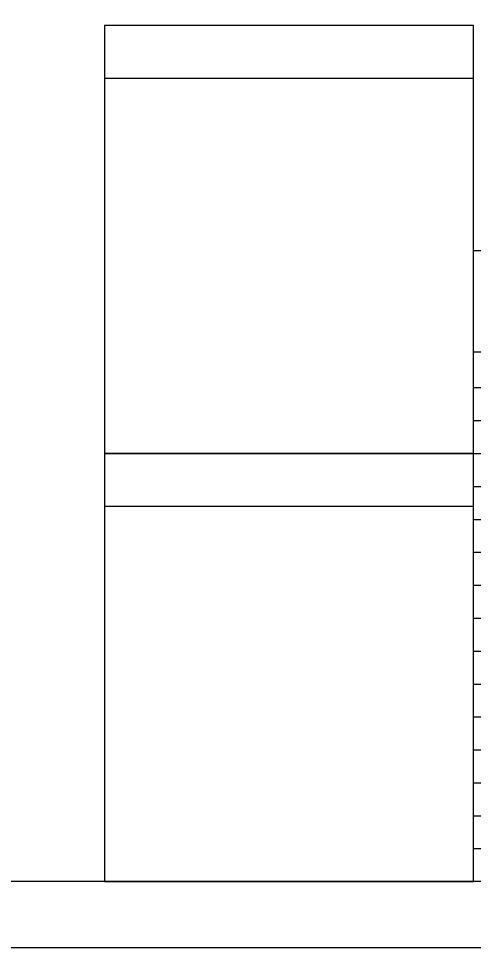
# Model space of a CAD drawing. Extents: x 0 to 34, y 0 to 22.
# Drawn here: x 6.7 to 10.15, y 0 to 7.05 of the extents above; entities that cross this region are included whole.
import ezdxf

# ---------------------------------------------------------------- set-up
doc = ezdxf.new("R2010")
doc.units = 0
for name, color, linetype in [('SH_Border', 7, 'Continuous'), ('SH_Cut_Line', 7, 'Continuous'), ('SH_Data', 7, 'Continuous')]:
    doc.layers.add(name, color=color, linetype=linetype)

msp = doc.modelspace()

# ---------------------------------------------------------------- linework, layer by layer
at = {"layer": 'SH_Border'}
msp.add_lwpolyline([(1.5, 21.5), (33.5, 21.5), (33.5, 0.5), (1.5, 0.5)], close=True, dxfattribs=at)
at = {"layer": 'SH_Cut_Line'}
msp.add_lwpolyline([(0, 0), (34, 0), (34, 22), (0, 22)], close=True, dxfattribs=at)
at = {"layer": 'SH_Data'}
for p, q in [((7.35, 6.6), (10.15, 6.6)), ((10.15, 5.2917), (23.6, 5.2917)), ((10.15, 0.5), (10.15, 5.2917)), ((10.15, 4.5209), (23.6, 4.5209)), ((10.15, 4.25), (23.6, 4.25)), ((10.15, 4), (23.6, 4)), ((10.15, 3.75), (23.6, 3.75)), ((10.15, 3.5), (23.6, 3.5)), ((7.35, 3.35), (10.15, 3.35)), ((10.15, 3.25), (23.6, 3.25)), ((10.15, 3), (23.6, 3)), ((10.15, 2.75), (23.6, 2.75)), ((10.15, 2.5), (23.6, 2.5)), ((10.15, 2.25), (23.6, 2.25)), ((10.15, 2), (23.6, 2)), ((10.15, 1.75), (23.6, 1.75)), ((10.15, 1.5), (23.6, 1.5)), ((10.15, 1.25), (23.6, 1.25)), ((10.15, 1), (23.6, 1)), ((10.15, 0.75), (23.6, 0.75))]:
    msp.add_line(p, q, dxfattribs=at)
for points in [[(10.15, 7), (7.35, 7), (7.35, 3.75), (10.15, 3.75)], [(10.15, 3.75), (7.35, 3.75), (7.35, 0.5), (10.15, 0.5)]]:
    msp.add_lwpolyline(points, close=True, dxfattribs=at)

doc.saveas('drawing.dxf')
